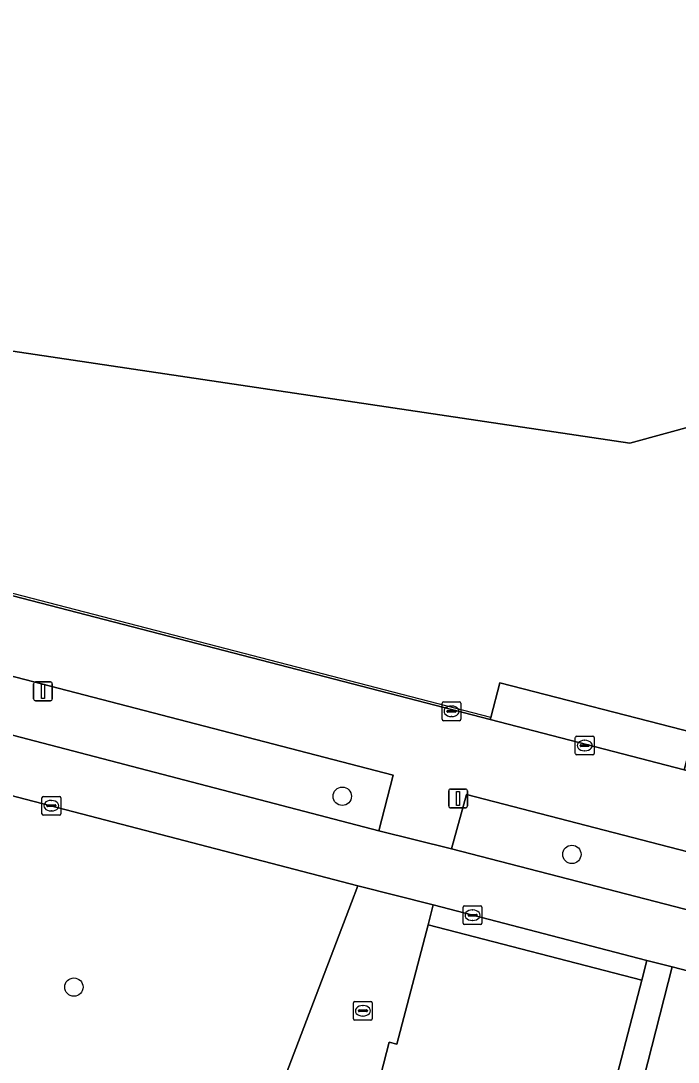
# Model space of a CAD drawing. Extents: x 163683 to 164494, y 382709 to 383872.
# Drawn here: x 164193.9 to 164229, y 383225.7 to 383281.1 of the extents above; entities that cross this region are included whole.
import ezdxf

# ---------------------------------------------------------------- set-up
doc = ezdxf.new("R2010")
doc.units = 0
for name, color, linetype in [('IMGEO_Boom', 7, 'Continuous'), ('IMGEO_Erf', 7, 'Continuous'), ('IMGEO_Groenvoorziening', 7, 'Continuous'), ('IMGEO_Hek', 7, 'Continuous'), ('IMGEO_Kolk', 7, 'Continuous'), ('IMGEO_Lichtmast', 7, 'Continuous'), ('IMGEO_Pand', 7, 'Continuous'), ('IMGEO_Rijbaan_lokaal_open', 7, 'Continuous'), ('IMGEO_Rioolput', 7, 'Continuous'), ('IMGEO_Voetpad_op_trap', 7, 'Continuous'), ('IMGEO_Voetpad_open', 7, 'Continuous')]:
    doc.layers.add(name, color=color, linetype=linetype)

msp = doc.modelspace()

# ---------------------------------------------------------------- linework, layer by layer
at = {"layer": 'IMGEO_Boom'}
for centre in [(164211.074, 383239.823), (164223.307, 383236.725), (164196.772, 383229.652)]:
    msp.add_circle(centre, 0.489, dxfattribs=at)
at = {"layer": 'IMGEO_Erf'}
msp.add_lwpolyline([(164236.464, 383261.459), (164235.928, 383263.381), (164231.096, 383262.034), (164231.651, 383260.087), (164226.404, 383258.636), (164169.075, 383267.189), (164167.597, 383257.227), (164218.957, 383243.908), (164218.984, 383244.014), (164219.471, 383245.875), (164229.828, 383243.204), (164229.299, 383241.226), (164234.131, 383239.946), (164234.665, 383241.844), (164251.13, 383240.703), (164249.919, 383235.98), (164249.893, 383235.878), (164264.185, 383232.189), (164270.939, 383236.414), (164272.792, 383237.573), (164281.317, 383242.905), (164278.847, 383251.925), (164257.984, 383248.406), (164240.908, 383245.525)], close=True, dxfattribs=at)
at = {"layer": 'IMGEO_Groenvoorziening'}
for points in [[(164213.023, 383237.975), (164213.794, 383240.946), (164173.566, 383251.389), (164172.813, 383248.485)], [(164211.56, 383234.158), (164211.902, 383235.056), (164184.544, 383242.181), (164182.325, 383233.76), (164178.067, 383217.602), (164176.82, 383217.925), (164176.086, 383215.093), (164178.697, 383214.405), (164180.721, 383213.871), (164201.717, 383208.336), (164202.06, 383209.236)], [(164257.211, 383226.591), (164257.944, 383229.494), (164217.688, 383239.925), (164216.897, 383237.018)], [(164215.919, 383234.029), (164215.645, 383232.975), (164227.03, 383230.014), (164227.305, 383231.073)], [(164256.129, 383223.591), (164228.644, 383230.725), (164226.476, 383222.246), (164222.383, 383206.236), (164220.943, 383206.611), (164219.86, 383202.45), (164222.469, 383201.783), (164224.505, 383201.263), (164245.221, 383195.969), (164246.118, 383198.053)]]:
    msp.add_lwpolyline(points, close=True, dxfattribs=at)
at = {"layer": 'IMGEO_Hek'}
msp.add_lwpolyline([(164218.984, 383244.014), (164167.693, 383257.325)], dxfattribs=at)
at = {"layer": 'IMGEO_Kolk'}
for p, q in [((164195.073, 383238.893), (164195.073, 383239.745)), ((164195.148, 383239.819), (164196, 383239.819)), ((164196.074, 383239.745), (164196.074, 383238.893)), ((164195.332, 383239.313), (164195.332, 383239.325)), ((164195.77, 383239.276), (164195.372, 383239.276)), ((164195.375, 383239.362), (164195.773, 383239.362)), ((164195.561, 383239.599), (164195.586, 383239.599)), ((164195.816, 383239.325), (164195.816, 383239.313)), ((164196, 383238.819), (164195.148, 383238.819)), ((164195.584, 383239.039), (164195.559, 383239.039)), ((164217.514, 383233.059), (164217.514, 383233.911)), ((164217.589, 383233.985), (164218.441, 383233.985)), ((164218.002, 383233.765), (164218.027, 383233.765)), ((164218.515, 383233.911), (164218.515, 383233.059)), ((164217.773, 383233.479), (164217.773, 383233.491)), ((164218.211, 383233.442), (164217.813, 383233.442)), ((164217.816, 383233.528), (164218.214, 383233.528)), ((164218.025, 383233.205), (164218, 383233.205)), ((164218.257, 383233.491), (164218.257, 383233.479)), ((164218.441, 383232.985), (164217.589, 383232.985))]:
    msp.add_line(p, q, dxfattribs=at)
for points in [[(164195.073, 383238.893), (164195.073, 383239.745)], [(164195.148, 383239.819), (164196, 383239.819)], [(164196.074, 383239.745), (164196.074, 383238.893)], [(164196, 383238.819), (164195.148, 383238.819)], [(164217.514, 383233.059), (164217.514, 383233.911)], [(164217.589, 383233.985), (164218.441, 383233.985)], [(164218.515, 383233.911), (164218.515, 383233.059)], [(164218.441, 383232.985), (164217.589, 383232.985)]]:
    msp.add_lwpolyline(points, dxfattribs=at)
for centre, radius, start, end in [((164195.15, 383239.743), 0.0765, 91.552, 178.448), ((164195.15, 383239.743), 0.0765, 91.552, 178.448), ((164195.998, 383239.743), 0.0765, 1.552, 88.448), ((164195.998, 383239.743), 0.0765, 1.552, 88.448), ((164195.372, 383239.322), 0.0403, 85.8775, 175.7526), ((164195.369, 383239.312), 0.0366, 178.938, 274.7102), ((164195.773, 383239.319), 0.043, 264.8664, 352.4533), ((164195.777, 383239.324), 0.0386, 1.7309, 96.639), ((164195.15, 383238.895), 0.0765, 181.552, 268.448), ((164195.15, 383238.895), 0.0765, 181.552, 268.448), ((164195.998, 383238.895), 0.0765, 271.552, 358.448), ((164195.998, 383238.895), 0.0765, 271.552, 358.448), ((164217.591, 383233.909), 0.0765, 91.552, 178.448), ((164217.591, 383233.909), 0.0765, 91.552, 178.448), ((164218.439, 383233.909), 0.0765, 1.552, 88.448), ((164218.439, 383233.909), 0.0765, 1.552, 88.448), ((164217.813, 383233.488), 0.0403, 85.8775, 175.7526), ((164217.81, 383233.478), 0.0366, 178.938, 274.7102), ((164218.214, 383233.485), 0.043, 264.8664, 352.4533), ((164218.218, 383233.49), 0.0386, 1.7309, 96.639), ((164217.591, 383233.061), 0.0765, 181.552, 268.448), ((164217.591, 383233.061), 0.0765, 181.552, 268.448), ((164218.439, 383233.061), 0.0765, 271.552, 358.448), ((164218.439, 383233.061), 0.0765, 271.552, 358.448)]:
    msp.add_arc(centre, radius, start, end, dxfattribs=at)
for centre, major_axis, ratio, start_param, end_param in [((164195.56, 383239.319), (-0.387, 0.002), 0.722429, 4.712389, 7.853982), ((164195.585, 383239.319), (-0.39, 0.002), 0.717154, 1.570796, 4.712389), ((164218.001, 383233.485), (-0.387, 0.002), 0.722429, 4.712389, 7.853982), ((164218.026, 383233.485), (-0.39, 0.002), 0.717154, 1.570796, 4.712389)]:
    msp.add_ellipse(centre, major_axis=major_axis, ratio=ratio, start_param=start_param, end_param=end_param, dxfattribs=at)
at = {"layer": 'IMGEO_Lichtmast'}
for p, q in [((164194.73, 383245.916), (164195.52, 383245.916)), ((164195.52, 383245.916), (164194.73, 383245.916)), ((164194.63, 383245.016), (164194.63, 383245.816)), ((164194.63, 383245.816), (164194.63, 383245.016)), ((164195.62, 383245.816), (164195.62, 383245.016)), ((164195.62, 383245.016), (164195.62, 383245.816)), ((164195.52, 383244.916), (164194.73, 383244.916)), ((164194.73, 383244.916), (164195.52, 383244.916)), ((164216.749, 383239.307), (164216.749, 383240.107)), ((164216.749, 383240.107), (164216.749, 383239.307)), ((164216.849, 383240.207), (164217.639, 383240.207)), ((164217.639, 383240.207), (164216.849, 383240.207)), ((164217.739, 383240.107), (164217.739, 383239.307)), ((164217.739, 383239.307), (164217.739, 383240.107)), ((164217.639, 383239.207), (164216.849, 383239.207)), ((164216.849, 383239.207), (164217.639, 383239.207))]:
    msp.add_line(p, q, dxfattribs=at)
for points in [[(164195.05, 383245.791), (164195.2, 383245.791), (164195.2, 383245.041), (164195.05, 383245.041), (164195.05, 383245.791)], [(164217.169, 383240.082), (164217.319, 383240.082), (164217.319, 383239.332), (164217.169, 383239.332), (164217.169, 383240.082)]]:
    msp.add_lwpolyline(points, dxfattribs=at)
for centre, start, end in [((164194.73, 383245.816), 90, 180), ((164194.73, 383245.816), 90, 180), ((164195.52, 383245.816), 0, 90), ((164195.52, 383245.816), 360, 90), ((164194.73, 383245.016), 180, 270), ((164194.73, 383245.016), 180, 270), ((164195.52, 383245.016), 270, 0), ((164195.52, 383245.016), 270, 0), ((164216.849, 383240.107), 90, 180), ((164216.849, 383240.107), 90, 180), ((164217.639, 383240.107), 0, 90), ((164217.639, 383240.107), 360, 90), ((164216.849, 383239.307), 180, 270), ((164216.849, 383239.307), 180, 270), ((164217.639, 383239.307), 270, 0), ((164217.639, 383239.307), 270, 0)]:
    msp.add_arc(centre, 0.1, start, end, dxfattribs=at)
at = {"layer": 'IMGEO_Pand'}
for points in [[(164267.45, 383294.04), (164266.219, 383293.698), (164249.278, 383288.989), (164229.119, 383283.385), (164228.98, 383283.346), (164172.791, 383287.15), (164172.045, 383287.201), (164169.075, 383267.189), (164226.404, 383258.636), (164231.651, 383260.087), (164231.096, 383262.034), (164235.928, 383263.381), (164236.464, 383261.459), (164240.908, 383245.525), (164257.984, 383248.406), (164278.847, 383251.925), (164276.385, 383260.917), (164276.645, 383260.989)], [(164229.299, 383241.226), (164229.828, 383243.204), (164219.471, 383245.875), (164218.984, 383244.014), (164218.957, 383243.908)], [(164223.002, 383214.528), (164224.524, 383220.38), (164225.103, 383222.604), (164227.03, 383230.014), (164215.645, 383232.975), (164213.989, 383226.607), (164213.57, 383226.715), (164212.819, 383223.825), (164213.249, 383223.713), (164211.629, 383217.485)]]:
    msp.add_lwpolyline(points, close=True, dxfattribs=at)
at = {"layer": 'IMGEO_Rijbaan_lokaal_open'}
for points in [[(164271.701, 383222.816), (164268.729, 383223.586), (164261.081, 383225.568), (164257.211, 383226.591), (164216.897, 383237.018), (164213.023, 383237.975), (164172.813, 383248.485), (164168.945, 383249.5), (164163.294, 383250.964), (164159.824, 383251.896), (164128.56, 383259.97), (164124.347, 383261.058), (164084.726, 383271.367)], [(164159.002, 383248.816), (164162.51, 383247.908), (164168.256, 383246.436), (164171.842, 383245.49), (164172.013, 383245.445), (164183.201, 383242.531), (164184.544, 383242.181), (164211.902, 383235.056), (164215.919, 383234.029), (164227.305, 383231.073), (164228.644, 383230.725), (164256.129, 383223.591), (164260.111, 383222.574), (164260.113, 383222.574), (164271.453, 383219.638), (164272.789, 383219.292), (164273.333, 383219.151)]]:
    msp.add_lwpolyline(points, dxfattribs=at)
at = {"layer": 'IMGEO_Rioolput'}
for p, q in [((164216.395, 383243.925), (164216.395, 383244.777)), ((164216.47, 383244.851), (164217.322, 383244.851)), ((164217.396, 383244.777), (164217.396, 383243.925)), ((164216.654, 383244.345), (164216.654, 383244.357)), ((164217.092, 383244.308), (164216.694, 383244.308)), ((164216.697, 383244.394), (164217.095, 383244.394)), ((164216.883, 383244.631), (164216.908, 383244.631)), ((164217.138, 383244.357), (164217.138, 383244.345)), ((164217.322, 383243.851), (164216.47, 383243.851)), ((164216.906, 383244.071), (164216.881, 383244.071)), ((164223.492, 383242.099), (164223.492, 383242.951)), ((164223.567, 383243.025), (164224.419, 383243.025)), ((164223.751, 383242.519), (164223.751, 383242.531)), ((164223.794, 383242.568), (164224.192, 383242.568)), ((164223.98, 383242.805), (164224.005, 383242.805)), ((164224.235, 383242.531), (164224.235, 383242.519)), ((164224.493, 383242.951), (164224.493, 383242.099)), ((164224.419, 383242.025), (164223.567, 383242.025)), ((164224.189, 383242.482), (164223.791, 383242.482)), ((164224.003, 383242.245), (164223.978, 383242.245)), ((164211.672, 383227.966), (164211.672, 383228.818)), ((164211.747, 383228.892), (164212.599, 383228.892)), ((164212.16, 383228.672), (164212.185, 383228.672)), ((164212.673, 383228.818), (164212.673, 383227.966)), ((164211.931, 383228.386), (164211.931, 383228.398)), ((164212.369, 383228.349), (164211.971, 383228.349)), ((164211.974, 383228.435), (164212.372, 383228.435)), ((164212.183, 383228.112), (164212.158, 383228.112)), ((164212.415, 383228.398), (164212.415, 383228.386)), ((164212.599, 383227.892), (164211.747, 383227.892))]:
    msp.add_line(p, q, dxfattribs=at)
for points in [[(164216.395, 383243.925), (164216.395, 383244.777)], [(164216.47, 383244.851), (164217.322, 383244.851)], [(164217.396, 383244.777), (164217.396, 383243.925)], [(164217.322, 383243.851), (164216.47, 383243.851)], [(164223.492, 383242.099), (164223.492, 383242.951)], [(164223.567, 383243.025), (164224.419, 383243.025)], [(164224.493, 383242.951), (164224.493, 383242.099)], [(164224.419, 383242.025), (164223.567, 383242.025)], [(164211.672, 383227.966), (164211.672, 383228.818)], [(164211.747, 383228.892), (164212.599, 383228.892)], [(164212.673, 383228.818), (164212.673, 383227.966)], [(164212.599, 383227.892), (164211.747, 383227.892)]]:
    msp.add_lwpolyline(points, dxfattribs=at)
for centre, radius, start, end in [((164216.472, 383244.775), 0.0765, 91.552, 178.448), ((164216.472, 383244.775), 0.0765, 91.552, 178.448), ((164217.32, 383244.775), 0.0765, 1.552, 88.448), ((164217.32, 383244.775), 0.0765, 1.552, 88.448), ((164216.694, 383244.354), 0.0403, 85.8775, 175.7526), ((164216.691, 383244.344), 0.0366, 178.938, 274.7102), ((164217.095, 383244.351), 0.043, 264.8664, 352.4533), ((164217.099, 383244.356), 0.0386, 1.7309, 96.639), ((164216.472, 383243.927), 0.0765, 181.552, 268.448), ((164216.472, 383243.927), 0.0765, 181.552, 268.448), ((164217.32, 383243.927), 0.0765, 271.552, 358.448), ((164217.32, 383243.927), 0.0765, 271.552, 358.448), ((164223.569, 383242.949), 0.0765, 91.552, 178.448), ((164223.569, 383242.949), 0.0765, 91.552, 178.448), ((164223.791, 383242.528), 0.0403, 85.8775, 175.7526), ((164223.788, 383242.518), 0.0366, 178.938, 274.7102), ((164224.192, 383242.525), 0.043, 264.8664, 352.4533), ((164224.196, 383242.53), 0.0386, 1.7309, 96.639), ((164224.417, 383242.949), 0.0765, 1.552, 88.448), ((164224.417, 383242.949), 0.0765, 1.552, 88.448), ((164223.569, 383242.101), 0.0765, 181.552, 268.448), ((164223.569, 383242.101), 0.0765, 181.552, 268.448), ((164224.417, 383242.101), 0.0765, 271.552, 358.448), ((164224.417, 383242.101), 0.0765, 271.552, 358.448), ((164211.749, 383228.816), 0.0765, 91.552, 178.448), ((164211.749, 383228.816), 0.0765, 91.552, 178.448), ((164212.597, 383228.816), 0.0765, 1.552, 88.448), ((164212.597, 383228.816), 0.0765, 1.552, 88.448), ((164211.971, 383228.395), 0.0403, 85.8775, 175.7526), ((164211.968, 383228.385), 0.0366, 178.938, 274.7102), ((164212.372, 383228.392), 0.043, 264.8664, 352.4533), ((164212.376, 383228.397), 0.0386, 1.7309, 96.639), ((164211.749, 383227.968), 0.0765, 181.552, 268.448), ((164211.749, 383227.968), 0.0765, 181.552, 268.448), ((164212.597, 383227.968), 0.0765, 271.552, 358.448), ((164212.597, 383227.968), 0.0765, 271.552, 358.448)]:
    msp.add_arc(centre, radius, start, end, dxfattribs=at)
for centre, major_axis, ratio, start_param, end_param in [((164216.882, 383244.351), (-0.387, 0.002), 0.722429, 4.712389, 7.853982), ((164216.907, 383244.351), (-0.39, 0.002), 0.717154, 1.570796, 4.712389), ((164223.979, 383242.525), (-0.387, 0.002), 0.722429, 4.712389, 7.853982), ((164224.004, 383242.525), (-0.39, 0.002), 0.717154, 1.570796, 4.712389), ((164212.159, 383228.392), (-0.387, 0.002), 0.722429, 4.712389, 7.853982), ((164212.184, 383228.392), (-0.39, 0.002), 0.717154, 1.570796, 4.712389)]:
    msp.add_ellipse(centre, major_axis=major_axis, ratio=ratio, start_param=start_param, end_param=end_param, dxfattribs=at)
at = {"layer": 'IMGEO_Voetpad_op_trap'}
msp.add_lwpolyline([(164228.644, 383230.725), (164227.305, 383231.073), (164227.03, 383230.014), (164225.103, 383222.604), (164226.476, 383222.246)], close=True, dxfattribs=at)
at = {"layer": 'IMGEO_Voetpad_open'}
for points in [[(164290.661, 383235.896), (164281.317, 383242.905), (164272.792, 383237.573), (164277.124, 383236.404), (164275.713, 383230.645), (164269.843, 383232.206), (164270.939, 383236.414), (164264.185, 383232.189), (164249.893, 383235.878), (164234.131, 383239.946), (164229.299, 383241.226), (164218.957, 383243.908), (164167.597, 383257.227), (164157.09, 383262.182)], [(164159.824, 383251.896), (164163.294, 383250.964), (164164.048, 383253.848), (164169.701, 383252.396), (164168.945, 383249.5), (164172.813, 383248.485), (164173.566, 383251.389), (164213.794, 383240.946), (164213.023, 383237.975), (164216.897, 383237.018), (164217.688, 383239.925), (164257.944, 383229.494), (164257.211, 383226.591), (164261.081, 383225.568), (164261.794, 383228.465), (164269.445, 383226.521), (164268.729, 383223.586), (164271.701, 383222.816)], [(164212.819, 383223.825), (164213.57, 383226.715), (164213.989, 383226.607), (164215.645, 383232.975), (164215.919, 383234.029), (164211.902, 383235.056), (164211.56, 383234.158), (164202.06, 383209.236)]]:
    msp.add_lwpolyline(points, dxfattribs=at)

doc.saveas('drawing.dxf')
